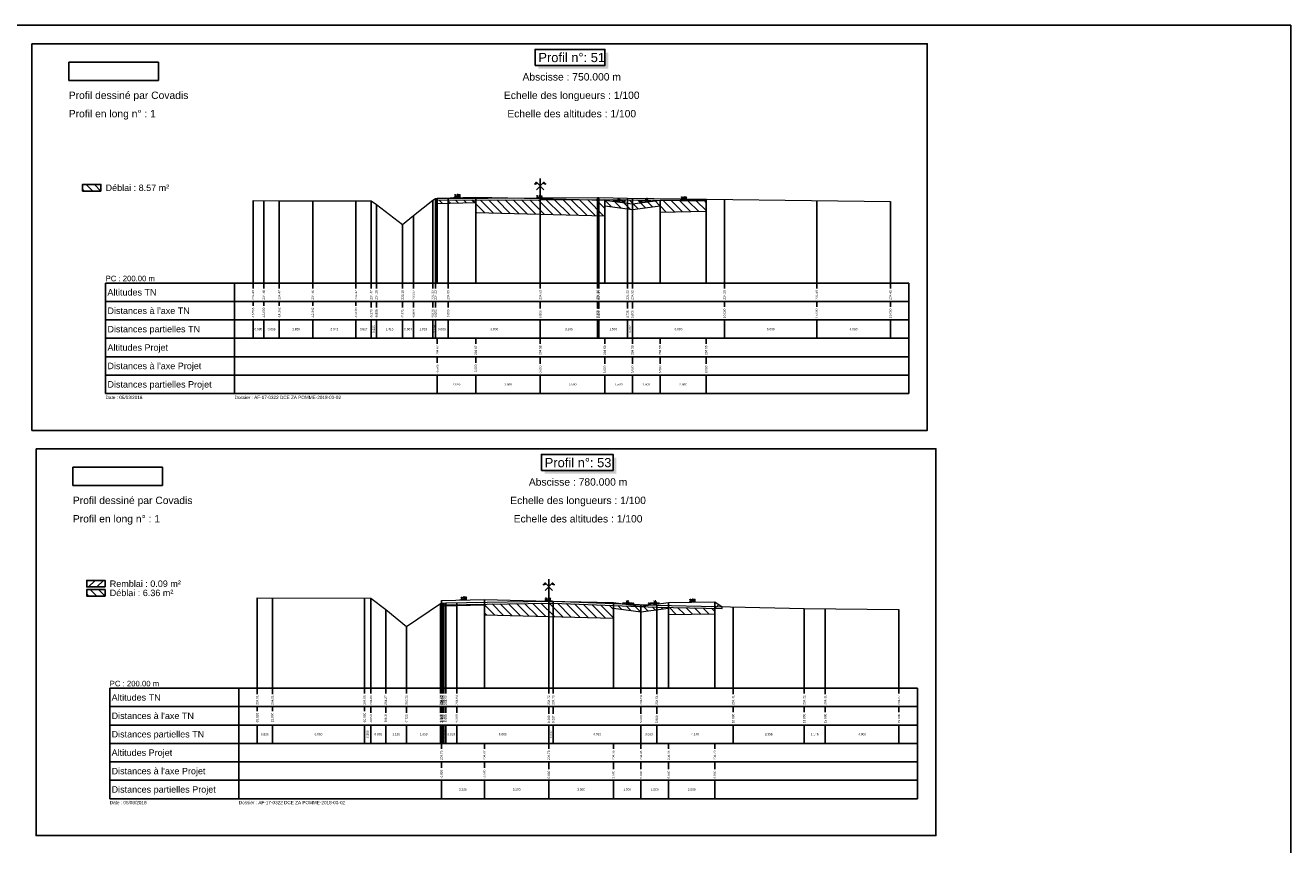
# Model space of a CAD drawing. Extents: x 1616800 to 1632437, y 2248456 to 2251974.
# Tile 398 of 399: x 1630552 to 1631239, y 2250229 to 2250674. Entities that reach past the tile are written whole.
import ezdxf
from ezdxf.enums import TextEntityAlignment as Align

# ---------------------------------------------------------------- set-up
doc = ezdxf.new("R2010")
doc.units = 0
doc.header["$LTSCALE"] = 2
doc.header["$PDMODE"] = 3
doc.header["$PDSIZE"] = 0.2
doc.layers.get('0').update_dxf_attribs({"linetype": 'CONTINUOUS'})
doc.layers.get('Defpoints').update_dxf_attribs({"linetype": 'CONTINUOUS'})
for name, color, linetype in [('Covadis - Logo - Texte noir sur fond blanc', 7, 'CONTINUOUS'), ('X-PAP-PL_PT_1_Basse', 7, 'CONTINUOUS'), ('X-PAP-PL_PT_1_Construction', 7, 'CONTINUOUS'), ('X-PAP-PL_PT_1_CotationsPentes', 7, 'CONTINUOUS'), ('X-PAP-PL_PT_1_FF', 7, 'CONTINUOUS'), ('X-PAP-PL_PT_1_Hachures', 7, 'CONTINUOUS'), ('X-PAP-PL_PT_1_Logo', 7, 'CONTINUOUS'), ('X-PAP-PL_PT_1_MiseEnPage', 7, 'CONTINUOUS'), ('X-PAP-PL_PT_1_Ombrage', 7, 'CONTINUOUS'), ('X-PAP-PL_PT_1_PR', 7, 'CONTINUOUS'), ('X-PAP-PL_PT_1_Rappel', 7, 'CONTINUOUS'), ('X-PAP-PL_PT_1_Talus', 7, 'CONTINUOUS'), ('X-PAP-PL_PT_1_Textes', 7, 'CONTINUOUS'), ('X-PAP-PL_PT_1_TN', 7, 'CONTINUOUS'), ('X-PAP-PL_PT_1_TN décapé', 7, 'CONTINUOUS')]:
    doc.layers.add(name, color=color, linetype=linetype)
doc.styles.add('ARIAL-GRAS', font='arial.ttf')
doc.styles.add('COVA_COTATION', font='txt.shx')
doc.dimstyles.new('COVA_FLECHE0', dxfattribs={"dimtxt": 1, "dimasz": 1, "dimexe": 1, "dimexo": 0.625, "dimgap": 0.3, "dimtad": 1, "dimdec": 3, "dimzin": 0, "dimdsep": 46, "dimtxsty": 'COVA_COTATION', "dimblk2": 'NONE', "dimsah": 1, "dimcen": 0.09, "dimse1": 1, "dimse2": 1, "dimclrd": 7, "dimclrt": 7, "dimadec": 0, "dimazin": 0, "dimtfac": 1, "dimtdec": 4, "dimtofl": 0, "dimtmove": 2, "dimatfit": 3, "dimfxl": 1, "dimtolj": 1, "dimtzin": 0, "dimarcsym": 0})
picture_1 = doc.add_image_def('image1.jpg', size_in_pixel=(1430, 294))

# ---------------------------------------------------------------- blocks, each defined once
blk = doc.blocks.new('CovPrTrAxe')
blk.add_line((0, 0), (0, 1))
for points in [[(0.2, 0.4), (-0.2, 0.8), (-0.3, 0.7), (-0.15, 0.75)], [(-0.2, 0.4), (0.2, 0.8), (0.3, 0.7), (0.15, 0.75)]]:
    blk.add_lwpolyline(points)
blk = doc.blocks.new('*D528')
at = {"layer": 'Defpoints', "color": 0, "transparency": 16777216}
for p in [(1630783.8, 2250580.48), (1630787.99, 2250580.88), (1630788, 2250580.59)]:
    blk.add_point(p, dxfattribs=at)
at = {"layer": 'X-PAP-PL_PT_1_CotationsPentes', "color": 7, "lineweight": -2, "transparency": 16777216}
blk.add_line((1630784.79, 2250580.8), (1630787.99, 2250580.88), dxfattribs=at)
at = {"layer": 'X-PAP-PL_PT_1_CotationsPentes', "color": 7, "transparency": 16777216}
blk.add_solid([(1630784.79, 2250580.97), (1630784.8, 2250580.64), (1630783.79, 2250580.78)], dxfattribs=at)
at = {"layer": 'X-PAP-PL_PT_1_CotationsPentes', "color": 7, "transparency": 16777216, "insert": (1630786.37, 2250581.64), "char_height": 1, "attachment_point": 5, "rotation": 1.4321, "style": 'COVA_COTATION'}
blk.add_mtext('\\A1;2.5%', dxfattribs=at)
blk = doc.blocks.new('_None')
blk = doc.blocks.new('*D529')
at = {"layer": 'Defpoints', "color": 0, "transparency": 16777216}
for p in [(1630829.23, 2250579.97), (1630829.24, 2250580.27), (1630833.43, 2250579.87)]:
    blk.add_point(p, dxfattribs=at)
at = {"layer": 'X-PAP-PL_PT_1_CotationsPentes', "color": 7, "lineweight": -2, "transparency": 16777216}
blk.add_line((1630832.43, 2250580.19), (1630829.24, 2250580.27), dxfattribs=at)
at = {"layer": 'X-PAP-PL_PT_1_CotationsPentes', "color": 7, "transparency": 16777216}
blk.add_solid([(1630832.44, 2250580.36), (1630832.43, 2250580.02), (1630833.43, 2250580.17)], dxfattribs=at)
at = {"layer": 'X-PAP-PL_PT_1_CotationsPentes', "color": 7, "transparency": 16777216, "insert": (1630830.85, 2250581.03), "char_height": 1, "attachment_point": 5, "rotation": 358.5679, "style": 'COVA_COTATION'}
blk.add_mtext('\\A1;2.5%', dxfattribs=at)
blk = doc.blocks.new('*D530')
at = {"layer": 'Defpoints', "color": 0, "transparency": 16777216}
for p in [(1630906.81, 2250579.25), (1630910.84, 2250579.63), (1630910.84, 2250579.33)]:
    blk.add_point(p, dxfattribs=at)
at = {"layer": 'X-PAP-PL_PT_1_CotationsPentes', "color": 7, "lineweight": -2, "transparency": 16777216}
blk.add_line((1630907.8, 2250579.57), (1630910.84, 2250579.63), dxfattribs=at)
at = {"layer": 'X-PAP-PL_PT_1_CotationsPentes', "color": 7, "transparency": 16777216}
blk.add_solid([(1630907.8, 2250579.74), (1630907.81, 2250579.41), (1630906.8, 2250579.55)], dxfattribs=at)
at = {"layer": 'X-PAP-PL_PT_1_CotationsPentes', "color": 7, "transparency": 16777216, "insert": (1630909.3, 2250580.4), "char_height": 1, "attachment_point": 5, "rotation": 1.14576, "style": 'COVA_COTATION'}
blk.add_mtext('\\A1;2.0%', dxfattribs=at)
blk = doc.blocks.new('*D534')
at = {"layer": 'Defpoints', "color": 0, "transparency": 16777216}
for p in [(1630787.25, 2250361.95), (1630791.45, 2250362.35), (1630791.45, 2250362.06)]:
    blk.add_point(p, dxfattribs=at)
at = {"layer": 'X-PAP-PL_PT_1_CotationsPentes', "color": 7, "lineweight": -2, "transparency": 16777216}
blk.add_line((1630788.25, 2250362.27), (1630791.45, 2250362.35), dxfattribs=at)
at = {"layer": 'X-PAP-PL_PT_1_CotationsPentes', "color": 7, "transparency": 16777216}
blk.add_solid([(1630788.24, 2250362.44), (1630788.25, 2250362.11), (1630787.25, 2250362.25)], dxfattribs=at)
at = {"layer": 'X-PAP-PL_PT_1_CotationsPentes', "color": 7, "transparency": 16777216, "insert": (1630789.83, 2250363.11), "char_height": 1, "attachment_point": 5, "rotation": 1.4321, "style": 'COVA_COTATION'}
blk.add_mtext('\\A1;2.5%', dxfattribs=at)
blk = doc.blocks.new('*D535')
at = {"layer": 'Defpoints', "color": 0, "transparency": 16777216}
for p in [(1630833.88, 2250361.47), (1630833.89, 2250361.77), (1630838.08, 2250361.37)]:
    blk.add_point(p, dxfattribs=at)
at = {"layer": 'X-PAP-PL_PT_1_CotationsPentes', "color": 7, "lineweight": -2, "transparency": 16777216}
blk.add_line((1630837.09, 2250361.69), (1630833.89, 2250361.77), dxfattribs=at)
at = {"layer": 'X-PAP-PL_PT_1_CotationsPentes', "color": 7, "transparency": 16777216}
blk.add_solid([(1630837.09, 2250361.86), (1630837.08, 2250361.52), (1630838.09, 2250361.67)], dxfattribs=at)
at = {"layer": 'X-PAP-PL_PT_1_CotationsPentes', "color": 7, "transparency": 16777216, "insert": (1630835.51, 2250362.53), "char_height": 1, "attachment_point": 5, "rotation": 358.5679, "style": 'COVA_COTATION'}
blk.add_mtext('\\A1;2.5%', dxfattribs=at)
blk = doc.blocks.new('*D536')
at = {"layer": 'Defpoints', "color": 0, "transparency": 16777216}
for p in [(1630911.47, 2250360.75), (1630915.49, 2250361.13), (1630915.5, 2250360.83)]:
    blk.add_point(p, dxfattribs=at)
at = {"layer": 'X-PAP-PL_PT_1_CotationsPentes', "color": 7, "lineweight": -2, "transparency": 16777216}
blk.add_line((1630912.46, 2250361.07), (1630915.49, 2250361.13), dxfattribs=at)
at = {"layer": 'X-PAP-PL_PT_1_CotationsPentes', "color": 7, "transparency": 16777216}
blk.add_solid([(1630912.46, 2250361.24), (1630912.46, 2250360.91), (1630911.46, 2250361.05)], dxfattribs=at)
at = {"layer": 'X-PAP-PL_PT_1_CotationsPentes', "color": 7, "transparency": 16777216, "insert": (1630913.96, 2250361.9), "char_height": 1, "attachment_point": 5, "rotation": 1.14576, "style": 'COVA_COTATION'}
blk.add_mtext('\\A1;2.0%', dxfattribs=at)
blk = doc.blocks.new('CovLogo')
at = {"layer": 'Covadis - Logo - Texte noir sur fond blanc'}
image = blk.add_image(picture_1, insert=(0, 0), size_in_units=(4.864, 1), dxfattribs=at)

msp = doc.modelspace()

# ---------------------------------------------------------------- hatches: boundary and pattern name
at = {"layer": 'X-PAP-PL_PT_1_Hachures'}
h = msp.add_hatch(dxfattribs=at)
h.set_pattern_fill('ANSI31', color=6, angle=90, style=0)
h.set_pattern_definition([(135, (1630592.9738, 2250584.071), (-2.2451, -2.2451), [])])
h.paths.add_polyline_path([(1630592.9738, 2250584.0711), (1630592.9738, 2250587.6499), (1630582.9738, 2250587.6499), (1630582.9738, 2250584.0711)])
h = msp.add_hatch(dxfattribs=at)
h.set_pattern_fill('ANSI31', color=6, angle=90, style=0)
h.set_pattern_definition([(135, (1630775.4738, 2250580.0832), (-2.245064, -2.245064), [])])
h.paths.add_polyline_path([(1630775.4738, 2250580.0832), (1630775.4738, 2250579.0832), (1630831.3269, 2250579.3259), (1630862.3788, 2250579.4608), (1630862.8489, 2250579.4643), (1630863.1085, 2250579.4644), (1630878.7046, 2250579.274), (1630921.3269, 2250578.6871), (1630921.3269, 2250573.0432), (1630896.3269, 2250572.5432), (1630896.3269, 2250576.0432), (1630881.3269, 2250574.0432), (1630866.3269, 2250576.0432), (1630866.3269, 2250570.6432), (1630831.3269, 2250571.5182), (1630796.3269, 2250572.3932), (1630796.3269, 2250577.7932), (1630775.4738, 2250577.2719)])
h = msp.add_hatch(dxfattribs=at)
h.set_pattern_fill('ANSI31', color=1, style=0)
h.set_pattern_definition([(45, (1630921.327, 2250578.687), (-2.245, 2.245), [])])
h.paths.add_polyline_path([(1630921.3269, 2250578.6871), (1630921.5383, 2250578.6842), (1630921.5383, 2250579.6842), (1630921.3269, 2250579.5432)])
h = msp.add_hatch(dxfattribs=at)
h.set_pattern_fill('ANSI31', color=1, style=0)
h.set_pattern_definition([(45, (1630595.2258, 2250369.071), (-2.2451, 2.2451), [])])
h.paths.add_polyline_path([(1630595.2258, 2250369.0711), (1630595.2258, 2250372.6451), (1630585.2258, 2250372.6451), (1630585.2258, 2250369.0711)])
h = msp.add_hatch(dxfattribs=at)
h.set_pattern_fill('ANSI31', color=6, angle=90, style=0)
h.set_pattern_definition([(135, (1630595.2258, 2250364.071), (-2.2451, -2.2451), [])])
h.paths.add_polyline_path([(1630595.2258, 2250364.0711), (1630595.2258, 2250367.6523), (1630585.2258, 2250367.6523), (1630585.2258, 2250364.0711)])
h = msp.add_hatch(dxfattribs=at)
h.set_pattern_fill('ANSI31', color=6, angle=90, style=0)
h.set_pattern_definition([(135, (1630777.7258, 2250360.2966), (-2.245064, -2.245064), [])])
h.paths.add_polyline_path([(1630777.7258, 2250360.2966), (1630777.7258, 2250359.2966), (1630777.9535, 2250359.3098), (1630778.3662, 2250359.3232), (1630778.9641, 2250359.3307), (1630780.0468, 2250359.392), (1630835.9814, 2250360.2963), (1630838.349, 2250360.3346), (1630894.5833, 2250358.1414), (1630925.9814, 2250357.4216), (1630925.9814, 2250354.5432), (1630900.9814, 2250354.0432), (1630900.9814, 2250357.5432), (1630885.9814, 2250355.5432), (1630870.9814, 2250357.5432), (1630870.9814, 2250352.1432), (1630835.9814, 2250353.0182), (1630800.9814, 2250353.8932), (1630800.9814, 2250359.2932), (1630777.7258, 2250358.7118)])
h = msp.add_hatch(dxfattribs=at)
h.set_pattern_fill('ANSI31', color=1, style=0)
h.set_pattern_definition([(45, (1630925.9814, 2250357.4216), (-2.245, 2.245), [])])
h.paths.add_polyline_path([(1630925.9814, 2250357.4216), (1630930.0538, 2250357.3283), (1630930.0538, 2250358.3283), (1630925.9814, 2250361.0432)])

# ---------------------------------------------------------------- linework, layer by layer
at = {"layer": 'X-PAP-PL_PT_1_Basse', "color": 7, "linetype": 'Continuous', "lineweight": 0, "flags": 128}
for points in [[(1630775.4738, 2250577.2719), (1630796.3269, 2250577.7932), (1630796.3269, 2250572.3932), (1630831.3269, 2250571.5182), (1630866.3269, 2250570.6432), (1630866.3269, 2250576.0432), (1630881.3269, 2250574.0432), (1630896.3269, 2250576.0432), (1630896.3269, 2250572.5432), (1630921.3269, 2250573.0432), (1630921.3269, 2250579.5432), (1630921.5383, 2250579.6842)], [(1630777.7258, 2250358.7118), (1630800.9814, 2250359.2932), (1630800.9814, 2250353.8932), (1630835.9814, 2250353.0182), (1630870.9814, 2250352.1432), (1630870.9814, 2250357.5432), (1630885.9814, 2250355.5432), (1630900.9814, 2250357.5432), (1630900.9814, 2250354.0432), (1630925.9814, 2250354.5432), (1630925.9814, 2250361.0432), (1630930.0538, 2250358.3283)]]:
    msp.add_lwpolyline(points, dxfattribs=at)
at = {"layer": 'X-PAP-PL_PT_1_Construction'}
for p, q in [((1630595.4738, 2250534.0711), (1631031.3269, 2250534.0711)), ((1630595.4738, 2250534.0711), (1630595.4738, 2250474.0711)), ((1630665.4738, 2250534.0711), (1630665.4738, 2250474.0711)), ((1631031.3269, 2250474.0711), (1631031.3269, 2250534.0711)), ((1631031.3269, 2250524.0711), (1630595.4738, 2250524.0711)), ((1631031.3269, 2250514.0711), (1630595.4738, 2250514.0711)), ((1631031.3269, 2250504.0711), (1630595.4738, 2250504.0711)), ((1631031.3269, 2250494.0711), (1630595.4738, 2250494.0711)), ((1631031.3269, 2250484.0711), (1630595.4738, 2250484.0711)), ((1630595.4738, 2250474.0711), (1631031.3269, 2250474.0711)), ((1630597.7258, 2250314.0711), (1631035.9814, 2250314.0711)), ((1630597.7258, 2250314.0711), (1630597.7258, 2250254.0711)), ((1630667.7258, 2250314.0711), (1630667.7258, 2250254.0711)), ((1631035.9814, 2250254.0711), (1631035.9814, 2250314.0711)), ((1631035.9814, 2250304.0711), (1630597.7258, 2250304.0711)), ((1631035.9814, 2250294.0711), (1630597.7258, 2250294.0711)), ((1631035.9814, 2250284.0711), (1630597.7258, 2250284.0711)), ((1631035.9814, 2250274.0711), (1630597.7258, 2250274.0711)), ((1631035.9814, 2250264.0711), (1630597.7258, 2250264.0711)), ((1630597.7258, 2250254.0711), (1631035.9814, 2250254.0711))]:
    msp.add_line(p, q, dxfattribs=at)
at = {"layer": 'X-PAP-PL_PT_1_Construction', "color": 95}
for p, q in [((1630675.4738, 2250531.1248), (1630675.4738, 2250534.0711)), ((1630681.3269, 2250531.1248), (1630681.3269, 2250534.0711)), ((1630689.706, 2250531.1224), (1630689.706, 2250534.0711)), ((1630707.9023, 2250531.1216), (1630707.9023, 2250534.0711)), ((1630731.3269, 2250531.1224), (1630731.3269, 2250534.0711)), ((1630739.5976, 2250531.1224), (1630739.5976, 2250534.0711)), ((1630742.4486, 2250531.1248), (1630742.4486, 2250534.0711)), ((1630756.5958, 2250531.1248), (1630756.5958, 2250534.0711)), ((1630762.6343, 2250531.1224), (1630762.6343, 2250534.0711)), ((1630772.9627, 2250531.1183), (1630772.9627, 2250534.0711)), ((1630774.4997, 2250531.1183), (1630774.4997, 2250534.0711)), ((1630781.3269, 2250531.1183), (1630781.3269, 2250534.0711)), ((1630831.3269, 2250531.1224), (1630831.3269, 2250534.0711)), ((1630862.3788, 2250531.1175), (1630862.3788, 2250534.0711)), ((1630862.8489, 2250531.1175), (1630862.8489, 2250534.0711)), ((1630863.1085, 2250531.1175), (1630863.1085, 2250534.0711)), ((1630878.7046, 2250531.1101), (1630878.7046, 2250534.0711)), ((1630881.3269, 2250531.1101), (1630881.3269, 2250534.0711)), ((1630931.3269, 2250531.1314), (1630931.3269, 2250534.0711)), ((1630981.3269, 2250531.1248), (1630981.3269, 2250534.0711)), ((1631021.3269, 2250531.1101), (1631021.3269, 2250534.0711)), ((1630675.4738, 2250521.6897), (1630675.4738, 2250524.0711)), ((1630681.3269, 2250521.6766), (1630681.3269, 2250524.0711)), ((1630689.706, 2250521.6684), (1630689.706, 2250524.0711)), ((1630707.9023, 2250521.6684), (1630707.9023, 2250524.0711)), ((1630731.3269, 2250521.6766), (1630731.3269, 2250524.0711)), ((1630739.5976, 2250520.7483), (1630739.5976, 2250524.0711)), ((1630742.4486, 2250520.7508), (1630742.4486, 2250524.0711)), ((1630756.5958, 2250520.7483), (1630756.5958, 2250524.0711)), ((1630762.6343, 2250520.7508), (1630762.6343, 2250524.0711)), ((1630772.9627, 2250520.7475), (1630772.9627, 2250524.0711)), ((1630774.4997, 2250520.7483), (1630774.4997, 2250524.0711)), ((1630781.3269, 2250520.7442), (1630781.3269, 2250524.0711)), ((1630831.3269, 2250520.186), (1630831.3269, 2250524.0711)), ((1630862.3788, 2250520.1991), (1630862.3788, 2250524.0711)), ((1630862.8489, 2250520.1778), (1630862.8489, 2250524.0711)), ((1630863.1085, 2250520.1925), (1630863.1085, 2250524.0711)), ((1630878.7046, 2250520.1925), (1630878.7046, 2250524.0711)), ((1630881.3269, 2250520.186), (1630881.3269, 2250524.0711)), ((1630931.3269, 2250521.1183), (1630931.3269, 2250524.0711)), ((1630981.3269, 2250521.1183), (1630981.3269, 2250524.0711)), ((1631021.3269, 2250521.1183), (1631021.3269, 2250524.0711)), ((1630675.4738, 2250504.0711), (1630675.4738, 2250514.0711)), ((1630681.3269, 2250504.0711), (1630681.3269, 2250514.0711)), ((1630689.706, 2250504.0711), (1630689.706, 2250514.0711)), ((1630707.9023, 2250504.0711), (1630707.9023, 2250514.0711)), ((1630731.3269, 2250504.0711), (1630731.3269, 2250514.0711)), ((1630739.5976, 2250504.0711), (1630739.5976, 2250514.0711)), ((1630742.4486, 2250504.0711), (1630742.4486, 2250514.0711)), ((1630756.5958, 2250504.0711), (1630756.5958, 2250514.0711)), ((1630762.6343, 2250504.0711), (1630762.6343, 2250514.0711)), ((1630772.9627, 2250504.0711), (1630772.9627, 2250514.0711)), ((1630774.4997, 2250504.0711), (1630774.4997, 2250514.0711)), ((1630781.3269, 2250504.0711), (1630781.3269, 2250514.0711)), ((1630831.3269, 2250504.0711), (1630831.3269, 2250514.0711)), ((1630862.3788, 2250504.0711), (1630862.3788, 2250514.0711)), ((1630862.8489, 2250504.0711), (1630862.8489, 2250514.0711)), ((1630863.1085, 2250504.0711), (1630863.1085, 2250514.0711)), ((1630878.7046, 2250504.0711), (1630878.7046, 2250514.0711)), ((1630881.3269, 2250504.0711), (1630881.3269, 2250514.0711)), ((1630931.3269, 2250504.0711), (1630931.3269, 2250514.0711)), ((1630981.3269, 2250504.0711), (1630981.3269, 2250514.0711)), ((1631021.3269, 2250504.0711), (1631021.3269, 2250514.0711)), ((1630677.7258, 2250310.8907), (1630677.7258, 2250314.0711)), ((1630685.9814, 2250310.8907), (1630685.9814, 2250314.0711)), ((1630735.9814, 2250311.1248), (1630735.9814, 2250314.0711)), ((1630739.4779, 2250311.1248), (1630739.4779, 2250314.0711)), ((1630747.4887, 2250311.1224), (1630747.4887, 2250314.0711)), ((1630758.7525, 2250311.1314), (1630758.7525, 2250314.0711)), ((1630777.2838, 2250311.1183), (1630777.2838, 2250314.0711)), ((1630777.7136, 2250311.1101), (1630777.7136, 2250314.0711)), ((1630777.9535, 2250311.1101), (1630777.9535, 2250314.0711)), ((1630778.3662, 2250311.1224), (1630778.3662, 2250314.0711)), ((1630778.9641, 2250311.1224), (1630778.9641, 2250314.0711)), ((1630780.0468, 2250311.1224), (1630780.0468, 2250314.0711)), ((1630785.9814, 2250311.1175), (1630785.9814, 2250314.0711)), ((1630835.9814, 2250311.1101), (1630835.9814, 2250314.0711)), ((1630838.349, 2250311.1224), (1630838.349, 2250314.0711)), ((1630885.9814, 2250311.1175), (1630885.9814, 2250314.0711)), ((1630894.5833, 2250310.8907), (1630894.5833, 2250314.0711)), ((1630935.9814, 2250310.8907), (1630935.9814, 2250314.0711)), ((1630974.5333, 2250311.1101), (1630974.5333, 2250314.0711)), ((1630985.9814, 2250310.8907), (1630985.9814, 2250314.0711)), ((1631025.9814, 2250311.1224), (1631025.9814, 2250314.0711)), ((1630677.7258, 2250301.6798), (1630677.7258, 2250304.0711)), ((1630685.9814, 2250301.6766), (1630685.9814, 2250304.0711)), ((1630735.9814, 2250301.6766), (1630735.9814, 2250304.0711)), ((1630739.4779, 2250300.7442), (1630739.4779, 2250304.0711)), ((1630747.4887, 2250300.7508), (1630747.4887, 2250304.0711)), ((1630758.7525, 2250300.7483), (1630758.7525, 2250304.0711)), ((1630777.2838, 2250300.7442), (1630777.2838, 2250304.0711)), ((1630777.7136, 2250300.7483), (1630777.7136, 2250304.0711)), ((1630777.9535, 2250300.7483), (1630777.9535, 2250304.0711)), ((1630778.3662, 2250300.736), (1630778.3662, 2250304.0711)), ((1630778.9641, 2250300.736), (1630778.9641, 2250304.0711)), ((1630780.0468, 2250300.7483), (1630780.0468, 2250304.0711)), ((1630785.9814, 2250300.7442), (1630785.9814, 2250304.0711)), ((1630835.9814, 2250300.186), (1630835.9814, 2250304.0711)), ((1630838.349, 2250300.1901), (1630838.349, 2250304.0711)), ((1630885.9814, 2250300.186), (1630885.9814, 2250304.0711)), ((1630894.5833, 2250300.186), (1630894.5833, 2250304.0711)), ((1630935.9814, 2250301.1183), (1630935.9814, 2250304.0711)), ((1630974.5333, 2250301.1314), (1630974.5333, 2250304.0711)), ((1630985.9814, 2250301.1183), (1630985.9814, 2250304.0711)), ((1631025.9814, 2250301.1183), (1631025.9814, 2250304.0711)), ((1630677.7258, 2250284.0711), (1630677.7258, 2250294.0711)), ((1630685.9814, 2250284.0711), (1630685.9814, 2250294.0711)), ((1630735.9814, 2250284.0711), (1630735.9814, 2250294.0711)), ((1630739.4779, 2250284.0711), (1630739.4779, 2250294.0711)), ((1630747.4887, 2250284.0711), (1630747.4887, 2250294.0711)), ((1630758.7525, 2250284.0711), (1630758.7525, 2250294.0711)), ((1630777.2838, 2250284.0711), (1630777.2838, 2250294.0711)), ((1630777.7136, 2250284.0711), (1630777.7136, 2250294.0711)), ((1630777.9535, 2250284.0711), (1630777.9535, 2250294.0711)), ((1630778.3662, 2250284.0711), (1630778.3662, 2250294.0711)), ((1630778.9641, 2250284.0711), (1630778.9641, 2250294.0711)), ((1630780.0468, 2250284.0711), (1630780.0468, 2250294.0711)), ((1630785.9814, 2250284.0711), (1630785.9814, 2250294.0711)), ((1630835.9814, 2250284.0711), (1630835.9814, 2250294.0711)), ((1630838.349, 2250284.0711), (1630838.349, 2250294.0711)), ((1630885.9814, 2250284.0711), (1630885.9814, 2250294.0711)), ((1630894.5833, 2250284.0711), (1630894.5833, 2250294.0711)), ((1630935.9814, 2250284.0711), (1630935.9814, 2250294.0711)), ((1630974.5333, 2250284.0711), (1630974.5333, 2250294.0711)), ((1630985.9814, 2250284.0711), (1630985.9814, 2250294.0711)), ((1631025.9814, 2250284.0711), (1631025.9814, 2250294.0711))]:
    msp.add_line(p, q, dxfattribs=at)
at = {"layer": 'X-PAP-PL_PT_1_Construction', "color": 1}
for p, q in [((1630775.4738, 2250501.1101), (1630775.4738, 2250504.0711)), ((1630796.3269, 2250501.1224), (1630796.3269, 2250504.0711)), ((1630831.3269, 2250501.1248), (1630831.3269, 2250504.0711)), ((1630866.3269, 2250501.1183), (1630866.3269, 2250504.0711)), ((1630881.3269, 2250501.1183), (1630881.3269, 2250504.0711)), ((1630896.3269, 2250501.1183), (1630896.3269, 2250504.0711)), ((1630921.3269, 2250501.1314), (1630921.3269, 2250504.0711)), ((1630775.4738, 2250490.7573), (1630775.4738, 2250494.0711)), ((1630796.3269, 2250490.7442), (1630796.3269, 2250494.0711)), ((1630831.3269, 2250490.186), (1630831.3269, 2250494.0711)), ((1630866.3269, 2250490.186), (1630866.3269, 2250494.0711)), ((1630881.3269, 2250490.186), (1630881.3269, 2250494.0711)), ((1630896.3269, 2250490.186), (1630896.3269, 2250494.0711)), ((1630921.3269, 2250490.186), (1630921.3269, 2250494.0711)), ((1630775.4738, 2250474.0711), (1630775.4738, 2250484.0711)), ((1630796.3269, 2250474.0711), (1630796.3269, 2250484.0711)), ((1630831.3269, 2250474.0711), (1630831.3269, 2250484.0711)), ((1630866.3269, 2250474.0711), (1630866.3269, 2250484.0711)), ((1630881.3269, 2250474.0711), (1630881.3269, 2250484.0711)), ((1630896.3269, 2250474.0711), (1630896.3269, 2250484.0711)), ((1630921.3269, 2250474.0711), (1630921.3269, 2250484.0711)), ((1630777.7258, 2250281.1216), (1630777.7258, 2250284.0711)), ((1630800.9814, 2250281.1101), (1630800.9814, 2250284.0711)), ((1630835.9814, 2250281.1224), (1630835.9814, 2250284.0711)), ((1630870.9814, 2250281.1314), (1630870.9814, 2250284.0711)), ((1630885.9814, 2250281.1314), (1630885.9814, 2250284.0711)), ((1630900.9814, 2250281.1314), (1630900.9814, 2250284.0711)), ((1630925.9814, 2250281.1183), (1630925.9814, 2250284.0711)), ((1630777.7258, 2250270.7475), (1630777.7258, 2250274.0711)), ((1630800.9814, 2250270.7442), (1630800.9814, 2250274.0711)), ((1630835.9814, 2250270.186), (1630835.9814, 2250274.0711)), ((1630870.9814, 2250270.186), (1630870.9814, 2250274.0711)), ((1630885.9814, 2250270.186), (1630885.9814, 2250274.0711)), ((1630900.9814, 2250270.186), (1630900.9814, 2250274.0711)), ((1630925.9814, 2250270.186), (1630925.9814, 2250274.0711)), ((1630777.7258, 2250254.0711), (1630777.7258, 2250264.0711)), ((1630800.9814, 2250254.0711), (1630800.9814, 2250264.0711)), ((1630835.9814, 2250254.0711), (1630835.9814, 2250264.0711)), ((1630870.9814, 2250254.0711), (1630870.9814, 2250264.0711)), ((1630885.9814, 2250254.0711), (1630885.9814, 2250264.0711)), ((1630900.9814, 2250254.0711), (1630900.9814, 2250264.0711)), ((1630925.9814, 2250254.0711), (1630925.9814, 2250264.0711))]:
    msp.add_line(p, q, dxfattribs=at)
at = {"layer": 'X-PAP-PL_PT_1_Construction', "flags": 128}
for points in [[(1630555.4738, 2250664.0711), (1631041.3269, 2250664.0711), (1631041.3269, 2250454.0711), (1630555.4738, 2250454.0711)], [(1630557.7258, 2250444.0711), (1631045.9814, 2250444.0711), (1631045.9814, 2250234.0711), (1630557.7258, 2250234.0711)]]:
    msp.add_lwpolyline(points, close=True, dxfattribs=at)
for points in [[(1630592.9738, 2250584.0711), (1630592.9738, 2250587.6499), (1630582.9738, 2250587.6499), (1630582.9738, 2250584.0711), (1630592.9738, 2250584.0711)], [(1630595.2258, 2250369.0711), (1630595.2258, 2250372.6451), (1630585.2258, 2250372.6451), (1630585.2258, 2250369.0711), (1630595.2258, 2250369.0711)], [(1630595.2258, 2250364.0711), (1630595.2258, 2250367.6523), (1630585.2258, 2250367.6523), (1630585.2258, 2250364.0711), (1630595.2258, 2250364.0711)]]:
    msp.add_lwpolyline(points, dxfattribs=at)
at = {"layer": 'X-PAP-PL_PT_1_CotationsPentes', "color": 7}
for p, q in [((1630876.3269, 2250578.6792), (1630871.3269, 2250578.6792)), ((1630876.3269, 2250578.0125), (1630876.3269, 2250578.6792)), ((1630891.3269, 2250578.6792), (1630886.3269, 2250578.6792)), ((1630886.3269, 2250578.6792), (1630886.3269, 2250578.0125)), ((1630880.9814, 2250360.1792), (1630875.9814, 2250360.1792)), ((1630880.9814, 2250359.5125), (1630880.9814, 2250360.1792)), ((1630895.9814, 2250360.1792), (1630890.9814, 2250360.1792)), ((1630890.9814, 2250360.1792), (1630890.9814, 2250359.5125))]:
    msp.add_line(p, q, dxfattribs=at)
at = {"layer": 'X-PAP-PL_PT_1_FF', "color": 7, "linetype": 'Continuous', "lineweight": 0, "flags": 128}
for points in [[(1630775.4738, 2250580.2719), (1630775.4738, 2250577.2719), (1630796.3269, 2250577.7932), (1630796.3269, 2250572.3932), (1630831.3269, 2250571.5182), (1630866.3269, 2250570.6432), (1630866.3269, 2250576.0432), (1630881.3269, 2250574.0432), (1630896.3269, 2250576.0432), (1630896.3269, 2250572.5432), (1630921.3269, 2250573.0432), (1630921.3269, 2250579.5432)], [(1630777.7258, 2250361.7118), (1630777.7258, 2250358.7118), (1630800.9814, 2250359.2932), (1630800.9814, 2250353.8932), (1630835.9814, 2250353.0182), (1630870.9814, 2250352.1432), (1630870.9814, 2250357.5432), (1630885.9814, 2250355.5432), (1630900.9814, 2250357.5432), (1630900.9814, 2250354.0432), (1630925.9814, 2250354.5432), (1630925.9814, 2250361.0432)]]:
    msp.add_lwpolyline(points, dxfattribs=at)
at = {"layer": 'X-PAP-PL_PT_1_MiseEnPage', "flags": 128}
msp.add_lwpolyline([(1630050.528, 2250674.0711), (1631238.528, 2250674.0711), (1631238.528, 2249834.0711), (1630050.528, 2249834.0711)], close=True, dxfattribs=at)
at = {"layer": 'X-PAP-PL_PT_1_Ombrage', "flags": 128}
for points in [[(1630828.5408, 2250652.3033), (1630866.4386, 2250652.3033), (1630866.4386, 2250661.0094), (1630828.5408, 2250661.0094), (1630828.5408, 2250652.3033)], [(1630831.9941, 2250432.3033), (1630870.857, 2250432.3033), (1630870.857, 2250441.0128), (1630831.9941, 2250441.0128), (1630831.9941, 2250432.3033)]]:
    msp.add_lwpolyline(points, dxfattribs=at)
at = {"layer": 'X-PAP-PL_PT_1_Ombrage', "color": 7}
for points in [[(1630866.4386, 2250652.3033), (1630866.4386, 2250659.2416), (1630868.2063, 2250650.5356), (1630868.2063, 2250659.2416)], [(1630830.3086, 2250652.3033), (1630866.4386, 2250652.3033), (1630830.3086, 2250650.5356), (1630868.2063, 2250650.5356)], [(1630870.857, 2250432.3033), (1630870.857, 2250439.245), (1630872.6248, 2250430.5356), (1630872.6248, 2250439.245)], [(1630833.7619, 2250432.3033), (1630870.857, 2250432.3033), (1630833.7619, 2250430.5356), (1630872.6248, 2250430.5356)]]:
    msp.add_solid(points, dxfattribs=at)
at = {"layer": 'X-PAP-PL_PT_1_PR', "color": 7, "linetype": 'Continuous', "lineweight": 0, "flags": 128}
for points in [[(1630775.4738, 2250580.2719), (1630796.3269, 2250580.7932), (1630831.3269, 2250579.9182), (1630866.3269, 2250579.0432), (1630881.3269, 2250577.0432), (1630896.3269, 2250579.0432), (1630921.3269, 2250579.5432)], [(1630777.7258, 2250361.7118), (1630800.9814, 2250362.2932), (1630835.9814, 2250361.4182), (1630870.9814, 2250360.5432), (1630885.9814, 2250358.5432), (1630900.9814, 2250360.5432), (1630925.9814, 2250361.0432)]]:
    msp.add_lwpolyline(points, dxfattribs=at)
at = {"layer": 'X-PAP-PL_PT_1_Rappel', "color": 95, "linetype": 'Continuous'}
for p, q in [((1630675.4738, 2250534.0711), (1630675.4738, 2250578.9123)), ((1630681.3269, 2250534.0711), (1630681.3269, 2250578.8595)), ((1630689.706, 2250534.0711), (1630689.706, 2250578.7841)), ((1630707.9023, 2250534.0711), (1630707.9023, 2250578.6905)), ((1630731.3269, 2250534.0711), (1630731.3269, 2250578.7788)), ((1630739.5976, 2250534.0711), (1630739.5976, 2250578.81)), ((1630742.4486, 2250534.0711), (1630742.4486, 2250576.8213)), ((1630772.9627, 2250534.0711), (1630772.9627, 2250579.0509)), ((1630774.4997, 2250534.0711), (1630774.4997, 2250580.079)), ((1630781.3269, 2250534.0711), (1630781.3269, 2250580.1086)), ((1630831.3269, 2250534.0711), (1630831.3269, 2250580.3259)), ((1630831.3269, 2250534.0711), (1630831.3269, 2250580.3259)), ((1630862.3788, 2250534.0711), (1630862.3788, 2250580.4608)), ((1630862.8489, 2250534.0711), (1630862.8489, 2250580.4643)), ((1630863.1085, 2250534.0711), (1630863.1085, 2250580.4644)), ((1630878.7046, 2250534.0711), (1630878.7046, 2250580.274)), ((1630881.3269, 2250534.0711), (1630881.3269, 2250580.2379)), ((1630931.3269, 2250534.0711), (1630931.3269, 2250579.5494)), ((1630981.3269, 2250534.0711), (1630981.3269, 2250578.8609)), ((1631021.3269, 2250534.0711), (1631021.3269, 2250578.3101)), ((1630762.6343, 2250534.0711), (1630762.6343, 2250570.7636)), ((1630756.5958, 2250534.0711), (1630756.5958, 2250565.8564)), ((1630677.7258, 2250314.0711), (1630677.7258, 2250363.2147)), ((1630685.9814, 2250314.0711), (1630685.9814, 2250363.1801)), ((1630735.9814, 2250314.0711), (1630735.9814, 2250362.9703)), ((1630739.4779, 2250314.0711), (1630739.4779, 2250362.9556)), ((1630747.4887, 2250314.0711), (1630747.4887, 2250356.7483)), ((1630777.2838, 2250314.0711), (1630777.2838, 2250360.0361)), ((1630777.7136, 2250314.0711), (1630777.7136, 2250360.2959)), ((1630777.9535, 2250314.0711), (1630777.9535, 2250360.3098)), ((1630778.3662, 2250314.0711), (1630778.3662, 2250360.3232)), ((1630778.9641, 2250314.0711), (1630778.9641, 2250360.3307)), ((1630780.0468, 2250314.0711), (1630780.0468, 2250360.392)), ((1630785.9814, 2250314.0711), (1630785.9814, 2250360.488)), ((1630835.9814, 2250314.0711), (1630835.9814, 2250361.2963)), ((1630835.9814, 2250314.0711), (1630835.9814, 2250361.2963)), ((1630838.349, 2250314.0711), (1630838.349, 2250361.3346)), ((1630885.9814, 2250314.0711), (1630885.9814, 2250359.4769)), ((1630894.5833, 2250314.0711), (1630894.5833, 2250359.1414)), ((1630935.9814, 2250314.0711), (1630935.9814, 2250358.1924)), ((1630974.5333, 2250314.0711), (1630974.5333, 2250357.3087)), ((1630985.9814, 2250314.0711), (1630985.9814, 2250357.1965)), ((1631025.9814, 2250314.0711), (1631025.9814, 2250356.8043)), ((1630758.7525, 2250314.0711), (1630758.7525, 2250347.6051))]:
    msp.add_line(p, q, dxfattribs=at)
at = {"layer": 'X-PAP-PL_PT_1_Rappel', "color": 1, "linetype": 'Continuous'}
for p, q in [((1630775.4738, 2250534.0711), (1630775.4738, 2250580.2719)), ((1630796.3269, 2250534.0711), (1630796.3269, 2250580.7932)), ((1630831.3269, 2250534.0711), (1630831.3269, 2250579.9182)), ((1630866.3269, 2250534.0711), (1630866.3269, 2250579.0432)), ((1630881.3269, 2250534.0711), (1630881.3269, 2250577.0432)), ((1630896.3269, 2250534.0711), (1630896.3269, 2250579.0432)), ((1630921.3269, 2250534.0711), (1630921.3269, 2250579.5432)), ((1630777.7258, 2250314.0711), (1630777.7258, 2250361.7118)), ((1630800.9814, 2250314.0711), (1630800.9814, 2250362.2932)), ((1630835.9814, 2250314.0711), (1630835.9814, 2250361.4182)), ((1630870.9814, 2250314.0711), (1630870.9814, 2250360.5432)), ((1630885.9814, 2250314.0711), (1630885.9814, 2250358.5432)), ((1630900.9814, 2250314.0711), (1630900.9814, 2250360.5432)), ((1630925.9814, 2250314.0711), (1630925.9814, 2250361.0432))]:
    msp.add_line(p, q, dxfattribs=at)
at = {"layer": 'X-PAP-PL_PT_1_Talus', "color": 7, "linetype": 'Continuous', "lineweight": 0, "flags": 128}
for points in [[(1630921.3269, 2250579.5432), (1630921.5383, 2250579.6842)], [(1630925.9814, 2250361.0432), (1630930.0538, 2250358.3283)]]:
    msp.add_lwpolyline(points, dxfattribs=at)
at = {"layer": 'X-PAP-PL_PT_1_TN', "color": 95, "linetype": 'Continuous', "lineweight": 0, "flags": 128}
for points in [[(1630675.4738, 2250578.9123), (1630689.706, 2250578.7841), (1630707.9023, 2250578.6905), (1630739.5976, 2250578.81), (1630742.4486, 2250576.8213), (1630756.5958, 2250565.8564), (1630762.6343, 2250570.7636), (1630772.9627, 2250579.0509), (1630774.4997, 2250580.079), (1630831.3269, 2250580.3259), (1630831.3269, 2250580.3259), (1630862.3788, 2250580.4608), (1630862.8489, 2250580.4643), (1630863.1085, 2250580.4644), (1630878.7046, 2250580.274), (1631021.3269, 2250578.3101)], [(1630677.7258, 2250363.2147), (1630739.4779, 2250362.9556), (1630747.4887, 2250356.7483), (1630758.7525, 2250347.6051), (1630777.2838, 2250360.0361), (1630777.7136, 2250360.2959), (1630777.9535, 2250360.3098), (1630778.3662, 2250360.3232), (1630778.9641, 2250360.3307), (1630780.0468, 2250360.392), (1630835.9814, 2250361.2963), (1630835.9814, 2250361.2963), (1630838.349, 2250361.3346), (1630894.5833, 2250359.1414), (1630974.5333, 2250357.3087), (1631025.9814, 2250356.8043)]]:
    msp.add_lwpolyline(points, dxfattribs=at)
at = {"layer": 'X-PAP-PL_PT_1_TN décapé', "color": 9, "linetype": 'Continuous', "lineweight": 0, "flags": 128}
for points in [[(1630775.4738, 2250580.0832), (1630775.4738, 2250579.0832), (1630831.3269, 2250579.3259), (1630831.3269, 2250579.3259), (1630862.3788, 2250579.4608), (1630862.8489, 2250579.4643), (1630863.1085, 2250579.4644), (1630878.7046, 2250579.274), (1630921.5383, 2250578.6842), (1630921.5383, 2250579.6842)], [(1630777.7258, 2250360.2966), (1630777.7258, 2250359.2966), (1630777.9535, 2250359.3098), (1630778.3662, 2250359.3232), (1630778.9641, 2250359.3307), (1630780.0468, 2250359.392), (1630835.9814, 2250360.2963), (1630835.9814, 2250360.2963), (1630838.349, 2250360.3346), (1630894.5833, 2250358.1414), (1630930.0538, 2250357.3283), (1630930.0538, 2250358.3283)]]:
    msp.add_lwpolyline(points, dxfattribs=at)

# ---------------------------------------------------------------- block references
at = {"layer": 'X-PAP-PL_PT_1_Construction', "xscale": 10, "yscale": 10}
for p in [(1630831.3269, 2250580.7932), (1630835.9814, 2250363.2147)]:
    msp.add_blockref('CovPrTrAxe', p, dxfattribs=at)
at = {"layer": 'X-PAP-PL_PT_1_Logo', "xscale": 10, "yscale": 10}
for p in [(1630575.4738, 2250644.0711), (1630577.7258, 2250424.0711)]:
    msp.add_blockref('CovLogo', p, dxfattribs=at)

# ---------------------------------------------------------------- texts
at = {"layer": 'X-PAP-PL_PT_1_CotationsPentes', "color": 7, "style": 'COVA_COTATION'}
for p in [(1630873.8269, 2250578.9792), (1630888.8269, 2250578.9792), (1630878.4814, 2250360.4792), (1630893.4814, 2250360.4792)]:
    msp.add_text('15', height=1, dxfattribs=at).set_placement(p, align=Align.CENTER)
for p in [(1630876.6269, 2250578.3459), (1630881.2814, 2250359.8459)]:
    msp.add_text('2', height=1, dxfattribs=at).set_placement(p, align=Align.MIDDLE_LEFT)
for p in [(1630886.0269, 2250578.3459), (1630890.6814, 2250359.8459)]:
    msp.add_text('2', height=1, dxfattribs=at).set_placement(p, align=Align.MIDDLE_RIGHT)
at = {"layer": 'X-PAP-PL_PT_1_Textes', "color": 7, "style": 'ARIAL-GRAS'}
for s, height, p in [('Profil n°: 51', 5, (1630848.4003, 2250654.0711)), ('Abscisse : 750.000 m', 4, (1630848.4003, 2250644.0711)), ('Echelle des longueurs : 1/100', 4, (1630848.4003, 2250634.0711)), ('Echelle des altitudes : 1/100', 4, (1630848.4003, 2250624.0711)), ('Profil n°: 53', 5, (1630851.8536, 2250434.0711)), ('Abscisse : 780.000 m', 4, (1630851.8536, 2250424.0711)), ('Echelle des longueurs : 1/100', 4, (1630851.8536, 2250414.0711)), ('Echelle des altitudes : 1/100', 4, (1630851.8536, 2250404.0711))]:
    msp.add_text(s, height=height, dxfattribs=at).set_placement(p, align=Align.CENTER)
for s, height, p in [('Profil dessiné par Covadis', 4, (1630575.4738, 2250634.0711)), ('Profil en long n° : 1', 4, (1630575.4738, 2250624.0711)), ('Déblai : 8.57 m²', 3.5, (1630595.4738, 2250584.0711)), ('PC : 200.00 m', 3, (1630595.4738, 2250535.0711)), ('Date : 05/03/2018', 1.8, (1630595.4738, 2250471.0711)), ('Dossier : AF-17-0322 DCE ZA POMME-2018-03-02', 1.8, (1630665.4738, 2250471.0711)), ('Profil dessiné par Covadis', 4, (1630577.7258, 2250414.0711)), ('Profil en long n° : 1', 4, (1630577.7258, 2250404.0711)), ('Remblai : 0.09 m²', 3.5, (1630597.7258, 2250369.0711)), ('Déblai : 6.36 m²', 3.5, (1630597.7258, 2250364.0711)), ('PC : 200.00 m', 3, (1630597.7258, 2250315.0711)), ('Date : 05/03/2018', 1.8, (1630597.7258, 2250251.0711)), ('Dossier : AF-17-0322 DCE ZA POMME-2018-03-02', 1.8, (1630667.7258, 2250251.0711))]:
    msp.add_text(s, height=height, dxfattribs=at).set_placement(p)
at = {"layer": 'X-PAP-PL_PT_1_Textes', "color": 95, "style": 'ARIAL-GRAS'}
for s, p in [('Altitudes TN', (1630596.4738, 2250527.3211)), ("Distances à l'axe TN", (1630596.4738, 2250517.3211)), ('Distances partielles TN', (1630596.4738, 2250507.3211)), ('Altitudes TN', (1630598.7258, 2250307.3211)), ("Distances à l'axe TN", (1630598.7258, 2250297.3211)), ('Distances partielles TN', (1630598.7258, 2250287.3211))]:
    msp.add_text(s, height=3.5, dxfattribs=at).set_placement(p)
at = {"layer": 'X-PAP-PL_PT_1_Textes', "color": 7, "style": 'ARIAL-GRAS'}
for s, p in [('204.48', (1630675.4738, 2250525.0711)), ('204.48', (1630681.3269, 2250525.0711)), ('204.47', (1630689.706, 2250525.0711)), ('204.46', (1630707.9023, 2250525.0711)), ('204.47', (1630731.3269, 2250525.0711)), ('204.47', (1630739.5976, 2250525.0711)), ('204.28', (1630742.4486, 2250525.0711)), ('203.18', (1630756.5958, 2250525.0711)), ('203.67', (1630762.6343, 2250525.0711)), ('204.50', (1630772.9627, 2250525.0711)), ('204.60', (1630774.4997, 2250525.0711)), ('204.60', (1630781.3269, 2250525.0711)), ('204.63', (1630831.3269, 2250525.0711)), ('204.64', (1630862.3788, 2250525.0711)), ('204.64', (1630862.8489, 2250525.0711)), ('204.64', (1630863.1085, 2250525.0711)), ('204.62', (1630878.7046, 2250525.0711)), ('204.62', (1630881.3269, 2250525.0711)), ('204.55', (1630931.3269, 2250525.0711)), ('204.48', (1630981.3269, 2250525.0711)), ('204.42', (1631021.3269, 2250525.0711)), ('-15.585', (1630675.4738, 2250515.0711)), ('-15.000', (1630681.3269, 2250515.0711)), ('-14.162', (1630689.706, 2250515.0711)), ('-12.342', (1630707.9023, 2250515.0711)), ('-10.000', (1630731.3269, 2250515.0711)), ('-9.173', (1630739.5976, 2250515.0711)), ('-8.888', (1630742.4486, 2250515.0711)), ('-7.473', (1630756.5958, 2250515.0711)), ('-6.869', (1630762.6343, 2250515.0711)), ('-5.836', (1630772.9627, 2250515.0711)), ('-5.683', (1630774.4997, 2250515.0711)), ('-5.000', (1630781.3269, 2250515.0711)), ('0.000', (1630831.3269, 2250515.0711)), ('3.105', (1630862.3788, 2250515.0711)), ('3.152', (1630862.8489, 2250515.0711)), ('3.178', (1630863.1085, 2250515.0711)), ('4.738', (1630878.7046, 2250515.0711)), ('5.000', (1630881.3269, 2250515.0711)), ('10.000', (1630931.3269, 2250515.0711)), ('15.000', (1630981.3269, 2250515.0711)), ('19.000', (1631021.3269, 2250515.0711)), ('204.62', (1630775.4738, 2250495.0711)), ('204.67', (1630796.3269, 2250495.0711)), ('204.58', (1630831.3269, 2250495.0711)), ('204.50', (1630866.3269, 2250495.0711)), ('204.30', (1630881.3269, 2250495.0711)), ('204.50', (1630896.3269, 2250495.0711)), ('204.55', (1630921.3269, 2250495.0711)), ('-5.585', (1630775.4738, 2250485.0711)), ('-3.500', (1630796.3269, 2250485.0711)), ('0.000', (1630831.3269, 2250485.0711)), ('3.500', (1630866.3269, 2250485.0711)), ('5.000', (1630881.3269, 2250485.0711)), ('6.500', (1630896.3269, 2250485.0711)), ('9.000', (1630921.3269, 2250485.0711)), ('204.91', (1630677.7258, 2250305.0711)), ('204.91', (1630685.9814, 2250305.0711)), ('204.89', (1630735.9814, 2250305.0711)), ('204.89', (1630739.4779, 2250305.0711)), ('204.27', (1630747.4887, 2250305.0711)), ('203.35', (1630758.7525, 2250305.0711)), ('204.60', (1630777.2838, 2250305.0711)), ('204.62', (1630777.7136, 2250305.0711)), ('204.62', (1630777.9535, 2250305.0711)), ('204.63', (1630778.3662, 2250305.0711)), ('204.63', (1630778.9641, 2250305.0711)), ('204.63', (1630780.0468, 2250305.0711)), ('204.64', (1630785.9814, 2250305.0711)), ('204.72', (1630835.9814, 2250305.0711)), ('204.73', (1630838.349, 2250305.0711)), ('204.54', (1630885.9814, 2250305.0711)), ('204.51', (1630894.5833, 2250305.0711)), ('204.41', (1630935.9814, 2250305.0711)), ('204.32', (1630974.5333, 2250305.0711)), ('204.31', (1630985.9814, 2250305.0711)), ('204.27', (1631025.9814, 2250305.0711)), ('-15.826', (1630677.7258, 2250295.0711)), ('-15.000', (1630685.9814, 2250295.0711)), ('-10.000', (1630735.9814, 2250295.0711)), ('-9.650', (1630739.4779, 2250295.0711)), ('-8.849', (1630747.4887, 2250295.0711)), ('-7.723', (1630758.7525, 2250295.0711)), ('-5.870', (1630777.2838, 2250295.0711)), ('-5.827', (1630777.7136, 2250295.0711)), ('-5.803', (1630777.9535, 2250295.0711)), ('-5.762', (1630778.3662, 2250295.0711)), ('-5.702', (1630778.9641, 2250295.0711)), ('-5.593', (1630780.0468, 2250295.0711)), ('-5.000', (1630785.9814, 2250295.0711)), ('0.000', (1630835.9814, 2250295.0711)), ('0.237', (1630838.349, 2250295.0711)), ('5.000', (1630885.9814, 2250295.0711)), ('5.860', (1630894.5833, 2250295.0711)), ('10.000', (1630935.9814, 2250295.0711)), ('13.855', (1630974.5333, 2250295.0711)), ('15.000', (1630985.9814, 2250295.0711)), ('19.000', (1631025.9814, 2250295.0711)), ('204.76', (1630777.7258, 2250275.0711)), ('204.82', (1630800.9814, 2250275.0711)), ('204.73', (1630835.9814, 2250275.0711)), ('204.65', (1630870.9814, 2250275.0711)), ('204.45', (1630885.9814, 2250275.0711)), ('204.65', (1630900.9814, 2250275.0711)), ('204.70', (1630925.9814, 2250275.0711)), ('-5.826', (1630777.7258, 2250265.0711)), ('-3.500', (1630800.9814, 2250265.0711)), ('0.000', (1630835.9814, 2250265.0711)), ('3.500', (1630870.9814, 2250265.0711)), ('5.000', (1630885.9814, 2250265.0711)), ('6.500', (1630900.9814, 2250265.0711)), ('9.000', (1630925.9814, 2250265.0711))]:
    msp.add_text(s, height=1.2, rotation=90, dxfattribs=at).set_placement(p, align=Align.MIDDLE_LEFT)
for s, p in [('0.585', (1630678.4003, 2250509.0711)), ('0.838', (1630685.5164, 2250509.0711)), ('1.820', (1630698.8041, 2250509.0711)), ('2.342', (1630719.6146, 2250509.0711)), ('0.827', (1630735.4623, 2250509.0711)), ('1.415', (1630749.5222, 2250509.0711)), ('0.604', (1630759.615, 2250509.0711)), ('1.033', (1630767.7985, 2250509.0711)), ('0.683', (1630777.9133, 2250509.0711)), ('5.000', (1630806.3269, 2250509.0711)), ('3.105', (1630846.8528, 2250509.0711)), ('1.560', (1630870.9065, 2250509.0711)), ('5.000', (1630906.3269, 2250509.0711)), ('5.000', (1630956.3269, 2250509.0711)), ('4.000', (1631001.3269, 2250509.0711)), ('2.085', (1630785.9003, 2250479.0711)), ('3.500', (1630813.8269, 2250479.0711)), ('3.500', (1630848.8269, 2250479.0711)), ('1.500', (1630873.8269, 2250479.0711)), ('1.500', (1630888.8269, 2250479.0711)), ('2.500', (1630908.8269, 2250479.0711)), ('0.826', (1630681.8536, 2250289.0711)), ('5.000', (1630710.9814, 2250289.0711)), ('0.801', (1630743.4833, 2250289.0711)), ('1.126', (1630753.1206, 2250289.0711)), ('1.853', (1630768.0181, 2250289.0711)), ('0.593', (1630783.0141, 2250289.0711)), ('5.000', (1630810.9814, 2250289.0711)), ('4.763', (1630862.1652, 2250289.0711)), ('0.860', (1630890.2824, 2250289.0711)), ('4.140', (1630915.2824, 2250289.0711)), ('3.855', (1630955.2574, 2250289.0711)), ('1.145', (1630980.2574, 2250289.0711)), ('4.000', (1631005.9814, 2250289.0711)), ('2.326', (1630789.3536, 2250259.0711)), ('3.500', (1630818.4814, 2250259.0711)), ('3.500', (1630853.4814, 2250259.0711)), ('1.500', (1630878.4814, 2250259.0711)), ('1.500', (1630893.4814, 2250259.0711)), ('2.500', (1630913.4814, 2250259.0711))]:
    msp.add_text(s, height=1.2, dxfattribs=at).set_placement(p, align=Align.MIDDLE_CENTER)
for s, p in [('0.285', (1630741.0231, 2250509.0711)), ('0.154', (1630773.7312, 2250509.0711)), ('0.047', (1630862.6138, 2250509.0711)), ('0.026', (1630862.9787, 2250509.0711)), ('0.262', (1630880.0157, 2250509.0711)), ('0.350', (1630737.7297, 2250289.0711)), ('0.043', (1630777.4987, 2250289.0711)), ('0.024', (1630777.8335, 2250289.0711)), ('0.041', (1630778.1599, 2250289.0711)), ('0.060', (1630778.6652, 2250289.0711)), ('0.108', (1630779.5055, 2250289.0711)), ('0.237', (1630837.1652, 2250289.0711))]:
    msp.add_text(s, height=1.2, rotation=90, dxfattribs=at).set_placement(p, align=Align.MIDDLE_CENTER)
at = {"layer": 'X-PAP-PL_PT_1_Textes', "color": 1, "style": 'ARIAL-GRAS'}
for s, p in [('Altitudes Projet', (1630596.4738, 2250497.3211)), ("Distances à l'axe Projet", (1630596.4738, 2250487.3211)), ('Distances partielles Projet', (1630596.4738, 2250477.3211)), ('Altitudes Projet', (1630598.7258, 2250277.3211)), ("Distances à l'axe Projet", (1630598.7258, 2250267.3211)), ('Distances partielles Projet', (1630598.7258, 2250257.3211))]:
    msp.add_text(s, height=3.5, dxfattribs=at).set_placement(p)

# ---------------------------------------------------------------- dimensions: what is measured, and where the dimension line sits
at = {"layer": 'X-PAP-PL_PT_1_CotationsPentes'}
for p1, p2, distance, text, picture, middle in [((1630783.801, 2250580.4801), (1630787.9997, 2250580.585), 0.3, '2.5%', '*D528', (1630786.3727, 2250581.6447)), ((1630833.4262, 2250579.8657), (1630829.2275, 2250579.9707), -0.3, '2.5%', '*D529', (1630830.8545, 2250581.0304)), ((1630906.8106, 2250579.2529), (1630910.8432, 2250579.3335), 0.3, '2.0%', '*D530', (1630909.3048, 2250580.403)), ((1630787.2543, 2250361.95), (1630791.453, 2250362.055), 0.3, '2.5%', '*D534', (1630789.826, 2250363.1147)), ((1630838.0808, 2250361.3657), (1630833.8821, 2250361.4707), -0.3, '2.5%', '*D535', (1630835.5091, 2250362.5304)), ((1630911.4652, 2250360.7529), (1630915.4977, 2250360.8335), 0.3, '2.0%', '*D536', (1630913.9593, 2250361.903))]:
    dim = msp.add_aligned_dim(p1=p1, p2=p2, distance=distance, text=text, dimstyle='COVA_FLECHE0', dxfattribs=at)
    dim.commit()
    dim.dimension.update_dxf_attribs({"geometry": picture, "text_midpoint": middle})

doc.saveas('drawing.dxf')
